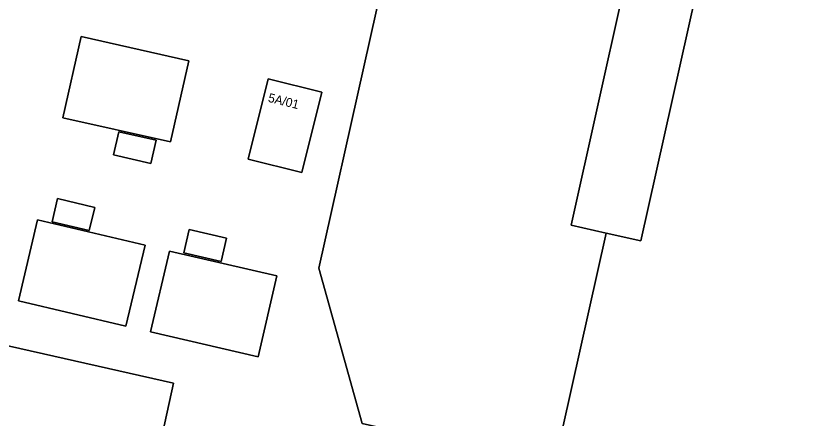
# Model space of a CAD drawing. Extents: x 161771 to 163125, y 382475 to 383179.
# Drawn here: x 162649.2 to 162739, y 382873.8 to 382918.9 of the extents above; entities that cross this region are included whole.
import ezdxf

# ---------------------------------------------------------------- set-up
doc = ezdxf.new("R2010")
doc.units = 0
for name, color, linetype in [('IMGEO_Erf', 7, 'Continuous'), ('IMGEO_Pand', 7, 'Continuous'), ('IMGEO_Pand_nummerreeks', 7, 'Continuous'), ('IMGEO_Voetpad_op_trap', 7, 'Continuous')]:
    doc.layers.add(name, color=color, linetype=linetype)

msp = doc.modelspace()

# ---------------------------------------------------------------- linework, layer by layer
at = {"layer": 'IMGEO_Erf'}
for points in [[(162554.508, 382973.54), (162543.336, 382923.806), (162543.45, 382920.459), (162545.389, 382920.086), (162544.237, 382914.617), (162544.01, 382913.542), (162543.529, 382911.26), (162545.615, 382910.798), (162567.437, 382905.961), (162565.821, 382898.771), (162587.458, 382893.899), (162587.921, 382895.547), (162615.214, 382889.412), (162618.975, 382888.565), (162666.875, 382877.783), (162664.399, 382866.484), (162698.255, 382858.917), (162689.358, 382818.982), (162688.27, 382814.101)], [(162816.468, 382868.551), (162791.675, 382861.554), (162772.942, 382856.092), (162786.364, 382915.103), (162787.473, 382919.978), (162779.49, 382921.77), (162778.405, 382916.89), (162764.876, 382856.064), (162739.073, 382861.841), (162709.522, 382868.457), (162705.543, 382869.348), (162688.014, 382873.272), (162683.135, 382890.649), (162693.224, 382935.795), (162694.309, 382940.675), (162688.623, 382941.808), (162681.212, 382943.465), (162676.428, 382944.534), (162662.185, 382947.717), (162657.272, 382948.815), (162649.691, 382950.509), (162649.67, 382950.514), (162641.792, 382952.491)]]:
    msp.add_lwpolyline(points, dxfattribs=at)
for points in [[(162728.028, 382933.216), (162720.196, 382934.918), (162711.42, 382895.459), (162715.332, 382894.589), (162719.244, 382893.719)], [(162654.48, 382907.504), (162656.512, 382916.58), (162668.578, 382913.879), (162666.546, 382904.803)], [(162675.244, 382902.864), (162677.493, 382911.855), (162683.491, 382910.356), (162681.232, 382901.358)], [(162664.326, 382902.392), (162660.149, 382903.327), (162660.732, 382905.93), (162664.908, 382904.995)], [(162657.432, 382894.86), (162653.266, 382895.842), (162653.878, 382898.438), (162658.044, 382897.456)], [(162649.504, 382887), (162651.635, 382896.047), (162663.676, 382893.211), (162661.545, 382884.164)], [(162672.206, 382891.403), (162668.036, 382892.369), (162668.638, 382894.965), (162672.808, 382893.999)], [(162676.355, 382880.727), (162664.305, 382883.524), (162666.404, 382892.568), (162678.455, 382889.774)]]:
    msp.add_lwpolyline(points, close=True, dxfattribs=at)
at = {"layer": 'IMGEO_Pand'}
for points in [[(162720.196, 382934.918), (162694.933, 382940.536), (162694.309, 382940.675), (162693.224, 382935.795), (162683.135, 382890.649), (162688.014, 382873.272), (162705.543, 382869.348), (162709.522, 382868.457), (162715.332, 382894.589), (162711.42, 382895.459)], [(162715.332, 382894.589), (162709.522, 382868.457), (162739.073, 382861.841), (162747.701, 382900), (162753.759, 382927.493), (162728.028, 382933.216), (162719.244, 382893.719)], [(162668.578, 382913.879), (162656.512, 382916.58), (162654.48, 382907.504), (162666.546, 382904.803)], [(162683.491, 382910.356), (162677.493, 382911.855), (162675.244, 382902.864), (162681.232, 382901.358)], [(162663.676, 382893.211), (162651.635, 382896.047), (162649.504, 382887), (162661.545, 382884.164)], [(162678.455, 382889.774), (162666.404, 382892.568), (162664.305, 382883.524), (162676.355, 382880.727)], [(162664.399, 382866.484), (162666.875, 382877.783), (162618.975, 382888.565), (162610.05, 382849.085), (162607.939, 382839.813), (162606.265, 382840.19), (162606.036, 382839.175), (162604.982, 382834.497), (162604.937, 382834.297), (162614.975, 382832.052), (162635.382, 382827.47), (162639.489, 382830.058), (162640.706, 382835.48), (162647.285, 382864.798), (162663.194, 382861.222)]]:
    msp.add_lwpolyline(points, close=True, dxfattribs=at)
at = {"layer": 'IMGEO_Voetpad_op_trap'}
for points in [[(162664.908, 382904.995), (162660.732, 382905.93), (162660.149, 382903.327), (162664.326, 382902.392)], [(162653.878, 382898.438), (162653.266, 382895.842), (162657.432, 382894.86), (162658.044, 382897.456)], [(162672.206, 382891.403), (162672.808, 382893.999), (162668.638, 382894.965), (162668.036, 382892.369)]]:
    msp.add_lwpolyline(points, close=True, dxfattribs=at)

# ---------------------------------------------------------------- texts
at = {"layer": 'IMGEO_Pand_nummerreeks'}
msp.add_text('5A/01', height=1, rotation=345.96826, dxfattribs=at).set_placement((162677.395, 382909.303))

doc.saveas('drawing.dxf')
